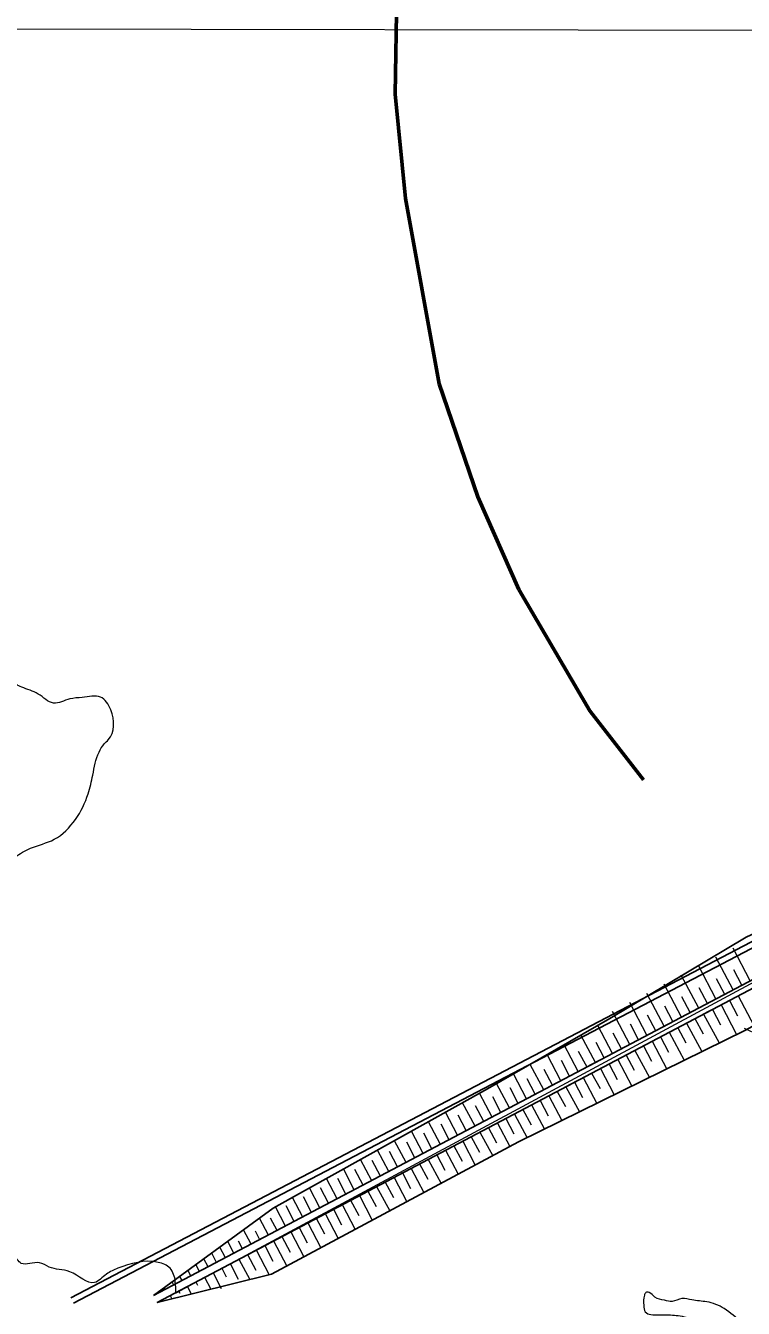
# Model space of a CAD drawing. Extents: x -1643653 to 4543381, y 1624270 to 13878484.
# Drawn here: x 799006.1 to 799237.4, y 9019973.2 to 9020386.4 of the extents above; entities that cross this region are included whole.
import ezdxf

# ---------------------------------------------------------------- set-up
doc = ezdxf.new("R2010")
doc.units = 0
doc.header["$LTSCALE"] = 160
doc.linetypes.add('LONG_DASH_SHORT_DASH', pattern=[9.9, 6, -1.2, 1.5, -1.2])
doc.layers.add('60', color=7, linetype='Continuous', lineweight=13)

msp = doc.modelspace()

# ---------------------------------------------------------------- linework, layer by layer
at = {"layer": '60'}
for p, q in [((798889.3, 9020385.6), (799503.4, 9020384.4)), ((799460.2, 9020196.4), (799054.5, 9019978.1)), ((799234.1, 9020075.8), (799228.5, 9020086.3)), ((799239.6, 9020078.7), (799234.1, 9020089.2)), ((799228.5, 9020072.9), (799223, 9020083.4)), ((799236.9, 9020077.3), (799234.3, 9020082.2)), ((799217.5, 9020067), (799211.9, 9020077.6)), ((799223, 9020069.9), (799217.4, 9020080.5)), ((799231.4, 9020074.3), (799228.7, 9020079.3)), ((799238.2, 9020078), (799232.7, 9020075.1)), ((799237.1, 9020074.6), (799242.7, 9020077.5)), ((799211.9, 9020064.1), (799206.3, 9020074.6)), ((799220.3, 9020068.5), (799217.6, 9020073.5)), ((799225.8, 9020071.4), (799223.2, 9020076.4)), ((799232.7, 9020075.1), (799227.2, 9020072.1)), ((799231.6, 9020071.7), (799237.1, 9020074.6)), ((799235.7, 9020073.9), (799240.8, 9020064.3)), ((799206.3, 9020061.2), (799200.8, 9020071.7)), ((799214.7, 9020065.6), (799212.1, 9020070.5)), ((799227.2, 9020072.1), (799221.6, 9020069.2)), ((799226, 9020068.8), (799231.6, 9020071.7)), ((799227.4, 9020069.5), (799230, 9020064.5)), ((799230.2, 9020071), (799235.2, 9020061.4)), ((799232.9, 9020072.4), (799235.5, 9020067.4)), ((799200.8, 9020058.2), (799195.2, 9020068.8)), ((799209.2, 9020062.6), (799206.5, 9020067.6)), ((799216.1, 9020066.3), (799210.5, 9020063.3)), ((799214.9, 9020062.9), (799220.5, 9020065.8)), ((799221.6, 9020069.2), (799216.1, 9020066.3)), ((799219.1, 9020065.1), (799224, 9020055.9)), ((799220.5, 9020065.8), (799226, 9020068.8)), ((799221.8, 9020066.6), (799224.4, 9020061.6)), ((799224.6, 9020068), (799229.6, 9020058.7)), ((799189.7, 9020052.4), (799185, 9020061.2)), ((799195.2, 9020055.3), (799190.5, 9020064.3)), ((799198.1, 9020056.8), (799195.4, 9020061.8)), ((799203.6, 9020059.7), (799201, 9020064.7)), ((799210.5, 9020063.3), (799205, 9020060.4)), ((799209.4, 9020060), (799214.9, 9020062.9)), ((799213.5, 9020062.2), (799218.3, 9020053.1)), ((799216.3, 9020063.6), (799218.9, 9020058.7)), ((799184.2, 9020049.5), (799179.6, 9020058.1)), ((799192.5, 9020053.9), (799189.9, 9020058.8)), ((799199.4, 9020057.5), (799193.9, 9020054.6)), ((799198.3, 9020054.1), (799203.8, 9020057.1)), ((799205, 9020060.4), (799199.4, 9020057.5)), ((799203.8, 9020057.1), (799209.4, 9020060)), ((799205.2, 9020057.8), (799207.8, 9020052.8)), ((799208, 9020059.3), (799212.7, 9020050.3)), ((799210.7, 9020060.7), (799213.3, 9020055.7)), ((799178.6, 9020046.5), (799174.2, 9020055)), ((799181.4, 9020048), (799178.8, 9020053)), ((799187, 9020050.9), (799184.3, 9020055.9)), ((799193.9, 9020054.6), (799188.3, 9020051.7)), ((799192.7, 9020051.2), (799198.3, 9020054.1)), ((799196.9, 9020053.4), (799201.4, 9020044.8)), ((799199.6, 9020054.8), (799202.2, 9020049.9)), ((799202.4, 9020056.3), (799207.1, 9020047.6)), ((799167.5, 9020040.7), (799163.3, 9020048.7)), ((799173.1, 9020043.6), (799168.7, 9020051.8)), ((799175.9, 9020045.1), (799173.2, 9020050.1)), ((799182.8, 9020048.7), (799177.2, 9020045.8)), ((799188.3, 9020051.7), (799182.8, 9020048.7)), ((799187.2, 9020048.3), (799192.7, 9020051.2)), ((799188.5, 9020049), (799191.2, 9020044)), ((799191.3, 9020050.5), (799195.8, 9020042)), ((799194.1, 9020051.9), (799196.7, 9020046.9)), ((799162, 9020037.8), (799157.8, 9020045.6)), ((799170.3, 9020042.2), (799167.7, 9020047.1)), ((799177.2, 9020045.8), (799171.7, 9020042.9)), ((799176.1, 9020042.4), (799181.6, 9020045.4)), ((799180.2, 9020044.6), (799184.6, 9020036.5)), ((799181.6, 9020045.4), (799187.2, 9020048.3)), ((799183, 9020046.1), (799185.6, 9020041.1)), ((799185.8, 9020047.6), (799190.2, 9020039.2)), ((799156.4, 9020034.8), (799152.4, 9020042.5)), ((799159.2, 9020036.3), (799156.6, 9020041.3)), ((799164.8, 9020039.2), (799162.2, 9020044.2)), ((799171.7, 9020042.9), (799166.1, 9020039.9)), ((799170.5, 9020039.5), (799176.1, 9020042.4)), ((799174.7, 9020041.7), (799178.9, 9020033.7)), ((799177.4, 9020043.1), (799180.1, 9020038.2)), ((799145.3, 9020029), (799141.4, 9020036.4)), ((799150.9, 9020031.9), (799146.9, 9020039.4)), ((799153.7, 9020033.4), (799151.1, 9020038.4)), ((799160.6, 9020037), (799155, 9020034.1)), ((799159.4, 9020033.7), (799165, 9020036.6)), ((799166.1, 9020039.9), (799160.6, 9020037)), ((799165, 9020036.6), (799170.5, 9020039.5)), ((799166.3, 9020037.3), (799169, 9020032.3)), ((799169.1, 9020038.8), (799173.3, 9020030.9)), ((799171.9, 9020040.2), (799174.5, 9020035.2)), ((799139.8, 9020026), (799135.9, 9020033.3)), ((799142.6, 9020027.5), (799140, 9020032.5)), ((799148.1, 9020030.5), (799145.5, 9020035.4)), ((799155, 9020034.1), (799149.5, 9020031.2)), ((799153.9, 9020030.7), (799159.4, 9020033.7)), ((799158.1, 9020032.9), (799162.1, 9020025.3)), ((799160.8, 9020034.4), (799163.4, 9020029.4)), ((799163.6, 9020035.8), (799167.7, 9020028.1)), ((799134.2, 9020023.1), (799130.4, 9020030.3)), ((799137, 9020024.6), (799134.4, 9020029.6)), ((799143.9, 9020028.2), (799138.4, 9020025.3)), ((799149.5, 9020031.2), (799143.9, 9020028.2)), ((799148.3, 9020027.8), (799153.9, 9020030.7)), ((799149.7, 9020028.5), (799152.3, 9020023.5)), ((799152.5, 9020030), (799156.6, 9020022.3)), ((799155.2, 9020031.4), (799157.8, 9020026.5)), ((799123.1, 9020017.3), (799119.5, 9020024.2)), ((799128.7, 9020020.2), (799125, 9020027.2)), ((799131.5, 9020021.7), (799128.9, 9020026.7)), ((799138.4, 9020025.3), (799132.8, 9020022.4)), ((799137.2, 9020022), (799142.8, 9020024.9)), ((799141.4, 9020024.2), (799145.5, 9020016.4)), ((799142.8, 9020024.9), (799148.3, 9020027.8)), ((799144.1, 9020025.6), (799146.8, 9020020.6)), ((799147, 9020027.1), (799151, 9020019.3)), ((799117.6, 9020014.3), (799114, 9020021.1)), ((799120.4, 9020015.8), (799117.8, 9020020.8)), ((799125.9, 9020018.8), (799123.3, 9020023.7)), ((799132.8, 9020022.4), (799127.3, 9020019.5)), ((799131.7, 9020019), (799137.2, 9020022)), ((799133, 9020019.7), (799135.7, 9020014.8)), ((799135.8, 9020021.2), (799140, 9020013.4)), ((799138.6, 9020022.7), (799141.2, 9020017.7)), ((799112, 9020011.4), (799108.5, 9020018.1)), ((799114.8, 9020012.9), (799112.2, 9020017.9)), ((799121.7, 9020016.5), (799116.2, 9020013.6)), ((799120.6, 9020013.2), (799126.1, 9020016.1)), ((799127.3, 9020019.5), (799121.7, 9020016.5)), ((799126.1, 9020016.1), (799131.7, 9020019)), ((799127.5, 9020016.8), (799130.1, 9020011.8)), ((799130.3, 9020018.3), (799134.4, 9020010.5)), ((799100.9, 9020005.6), (799097.5, 9020012)), ((799103.7, 9020007.1), (799101.1, 9020012)), ((799106.5, 9020008.5), (799103, 9020015)), ((799109.3, 9020010), (799106.7, 9020015)), ((799116.2, 9020013.6), (799110.6, 9020010.7)), ((799115, 9020010.2), (799120.6, 9020013.2)), ((799119.2, 9020012.4), (799123.4, 9020004.6)), ((799121.9, 9020013.9), (799124.6, 9020008.9)), ((799124.8, 9020015.4), (799128.9, 9020007.5)), ((799095.4, 9020002.6), (799092.1, 9020008.9)), ((799098.2, 9020004.1), (799095.6, 9020009.1)), ((799105.1, 9020007.8), (799099.5, 9020004.8)), ((799103.9, 9020004.4), (799109.5, 9020007.3)), ((799110.6, 9020010.7), (799105.1, 9020007.8)), ((799109.5, 9020007.3), (799115, 9020010.2)), ((799110.8, 9020008), (799113.5, 9020003.1)), ((799113.7, 9020009.5), (799117.8, 9020001.6)), ((799116.4, 9020011), (799119, 9020006)), ((799089.8, 9019999.7), (799086.6, 9020005.9)), ((799092.6, 9020001.2), (799090, 9020006.2)), ((799099.5, 9020004.8), (799094, 9020001.9)), ((799098.4, 9020001.5), (799103.9, 9020004.4)), ((799102.6, 9020003.7), (799106.8, 9019995.7)), ((799105.3, 9020005.1), (799107.9, 9020000.1)), ((799108.1, 9020006.6), (799112.3, 9019998.6)), ((799084.3, 9019996.8), (799081.4, 9020002.2)), ((799088.4, 9019999), (799082.9, 9019996.1)), ((799087.1, 9019998.3), (799085, 9020002.2)), ((799094, 9020001.9), (799088.4, 9019999)), ((799092.8, 9019998.5), (799098.4, 9020001.5)), ((799094.2, 9019999.2), (799096.8, 9019994.3)), ((799097, 9020000.7), (799101.2, 9019992.7)), ((799099.7, 9020002.2), (799102.4, 9019997.2)), ((799078.7, 9019993.9), (799076.3, 9019998.5)), ((799082.9, 9019996.1), (799077.3, 9019993.1)), ((799081.5, 9019995.3), (799080.1, 9019998.1)), ((799081.8, 9019992.7), (799087.3, 9019995.6)), ((799085.9, 9019994.9), (799090.2, 9019986.8)), ((799087.3, 9019995.6), (799092.8, 9019998.5)), ((799088.6, 9019996.3), (799091.3, 9019991.3)), ((799091.5, 9019997.8), (799095.7, 9019989.8)), ((799067.6, 9019988), (799066.1, 9019991)), ((799070.5, 9019989.5), (799068.6, 9019992.9)), ((799073.2, 9019990.9), (799071.2, 9019994.8)), ((799077.3, 9019993.1), (799071.8, 9019990.2)), ((799076, 9019992.4), (799074.7, 9019994.8)), ((799076.2, 9019989.8), (799081.8, 9019992.7)), ((799080.4, 9019992), (799084.6, 9019984)), ((799083.1, 9019993.4), (799085.7, 9019988.4)), ((799062.1, 9019985.1), (799060.9, 9019987.3)), ((799064.9, 9019986.6), (799063.5, 9019989.2)), ((799065.1, 9019983.9), (799070.7, 9019986.8)), ((799071.8, 9019990.2), (799066.2, 9019987.3)), ((799070.7, 9019986.8), (799076.2, 9019989.8)), ((799072, 9019987.6), (799074.6, 9019982.6)), ((799074.8, 9019989), (799078.3, 9019982.5)), ((799077.6, 9019990.5), (799080.2, 9019985.5)), ((799056.5, 9019982.2), (799055.8, 9019983.5)), ((799059.3, 9019983.6), (799058.4, 9019985.4)), ((799059.6, 9019981), (799065.1, 9019983.9)), ((799063.7, 9019983.2), (799065.7, 9019979.4)), ((799066.5, 9019984.6), (799069.1, 9019979.6)), ((799069.3, 9019986.1), (799070.7, 9019983.3)), ((799051, 9019979.2), (799050.7, 9019979.8)), ((799053.8, 9019980.7), (799053.3, 9019981.7)), ((799055.3, 9019978.8), (799055.7, 9019978.1)), ((799058.2, 9019980.2), (799059.4, 9019977.8)), ((799060.9, 9019981.7), (799061.4, 9019980.7)), ((799048.2, 9019977.8), (799048.2, 9019977.9)), ((799049.8, 9019975.8), (799050, 9019975.5)), ((799052.6, 9019977.3), (799053.2, 9019976.3))]:
    msp.add_line(p, q, dxfattribs=at)
at = {"layer": '60', "lineweight": 25}
for p, q in [((799446.7, 9020199.3), (799020.6, 9019976.6)), ((799021.5, 9019974.9), (799447.6, 9020197.6)), ((799460.2, 9020195), (799047.3, 9019977.3)), ((799048.5, 9019975.1), (799461.3, 9020192.9))]:
    msp.add_line(p, q, dxfattribs=at)
at = {"layer": '60', "linetype": 'LONG_DASH_SHORT_DASH', "lineweight": 60}
msp.add_lwpolyline([(799125.7, 9020398.1), (799125.2, 9020364.3), (799128.5, 9020330.7), (799139.3, 9020271), (799151.8, 9020234.6), (799165, 9020204.8), (799187.9, 9020165.7), (799205.2, 9020143.4)], dxfattribs=at)
at = {"layer": '60', "lineweight": 25}
for points in [[(799460.2, 9020195), (799379.6, 9020159.6), (799283.2, 9020115.4), (799252, 9020099.1), (799238.3, 9020092.8), (799194.4, 9020066.6), (799154.9, 9020043.9), (799085.8, 9020005.5), (799047.3, 9019977.3)], [(799048.5, 9019975.1), (799085.3, 9019984.2), (799164.9, 9020026.8), (799238.1, 9020062.8), (799313.6, 9020104.2), (799385.8, 9020145.5), (799461.3, 9020192.9)]]:
    msp.add_lwpolyline(points, dxfattribs=at)
at = {"layer": '60'}
for points in [[(799066.2, 9019987.3), (799060.7, 9019984.3), (799055.2, 9019981.4), (799049.6, 9019978.5)], [(799048.5, 9019975.1), (799054, 9019978.1), (799059.6, 9019981)]]:
    msp.add_lwpolyline(points, dxfattribs=at)
at = {"layer": '60', "lineweight": 25}
msp.add_spline([(814781, 9009175.5), (814787.2, 9009173.4), (814796.9, 9009173.4), (814799.4, 9009172.4), (814805.1, 9009174.5), (814805.6, 9009176.5), (814811.7, 9009179.5), (814811.7, 9009179.5), (814801.5, 9009181), (814790.7, 9009181.5), (814784.1, 9009183.1), (814777.4, 9009185.1), (814778.4, 9009175.5)], degree=3, dxfattribs=at)
at = {"layer": '60'}
for points in [[(799054.5, 9019978.1), (799054.3, 9019981.8), (799052.6, 9019986.1), (799048.8, 9019988), (799035.8, 9019986.1), (799032.1, 9019984.2), (799028.3, 9019981.5), (799020.3, 9019985), (799013.6, 9019986.5), (799010.5, 9019987.9), (799004.6, 9019987.7), (799002.2, 9019990.6), (798998.6, 9019992.4), (798994.2, 9019991.5), (798988.5, 9019997.7), (798978.5, 9020005.5), (798972.6, 9020009.5), (798970.1, 9020014.7), (798964.8, 9020019), (798965.5, 9020029.2), (798971.7, 9020033.7), (798973.2, 9020036.9), (798973.1, 9020042.2), (798973.2, 9020042.6), (798971.7, 9020047.2), (798966.3, 9020051.7), (798959.5, 9020050.3), (798955.3, 9020050.6), (798953.9, 9020051.6), (798950.7, 9020053.3), (798943.4, 9020054.4), (798935.7, 9020056.4), (798926.5, 9020058.5), (798918.1, 9020060.6), (798908.9, 9020060.9), (798902.6, 9020061.1), (798898.4, 9020066.1), (798897.3, 9020068.5), (798901.3, 9020073), (798906.6, 9020073.6), (798905.8, 9020078.5), (798902.6, 9020082.7), (798902.1, 9020086.1), (798909.3, 9020088.8), (798918, 9020085.4), (798929.5, 9020082.6), (798935.9, 9020083), (798941.6, 9020086.9), (798943, 9020094.4), (798941.8, 9020098.9), (798942.8, 9020103.2), (798949.7, 9020102.1), (798955.2, 9020102.5), (798958.8, 9020103.8), (798964.4, 9020104.3), (798965.1, 9020104.3), (798968.6, 9020104.4), (798971.5, 9020103.6), (798976.7, 9020101.3), (798983.2, 9020100.4), (798988.8, 9020106.9), (798995.2, 9020113.3), (799002.6, 9020118.6), (799007.6, 9020121.4), (799015.3, 9020124.3), (799022.1, 9020130.7), (799026.2, 9020138.9), (799027.7, 9020145), (799029.7, 9020152.4), (799031.4, 9020155), (799032.7, 9020156.3), (799033.5, 9020166), (799030.2, 9020170.1), (799024.3, 9020170), (799020.3, 9020169.5), (799015, 9020168.2), (799010.1, 9020171.1), (799004.8, 9020173.3), (799001, 9020175.4), (798987.8, 9020187.1), (798983.8, 9020190.6), (798975.1, 9020196.1), (798965.5, 9020199.1), (798956.1, 9020202.2), (798951.8, 9020203.8), (798942.2, 9020204.2), (798938, 9020206), (798931.5, 9020211.1), (798926.3, 9020215.7), (798917.2, 9020218.9), (798908.7, 9020220.9)], [(799054.5, 9019978.1), (799054.3, 9019981.8), (799052.6, 9019986.1), (799048.8, 9019988), (799035.8, 9019986.1), (799032.1, 9019984.2), (799028.3, 9019981.5), (799020.3, 9019985), (799013.6, 9019986.5), (799010.5, 9019987.9), (799004.6, 9019987.7), (799002.2, 9019990.6), (798998.6, 9019992.4), (798994.2, 9019991.5), (798988.5, 9019997.7), (798978.5, 9020005.5), (798972.6, 9020009.5), (798970.1, 9020014.7), (798964.8, 9020019), (798965.5, 9020029.2), (798971.7, 9020033.7), (798973.2, 9020036.9), (798973.1, 9020042.2), (798973.2, 9020042.6), (798971.7, 9020047.2), (798966.3, 9020051.7), (798959.5, 9020050.3), (798955.3, 9020050.6), (798953.9, 9020051.6), (798950.7, 9020053.3), (798943.4, 9020054.4), (798935.7, 9020056.4), (798926.5, 9020058.5), (798918.1, 9020060.6), (798908.9, 9020060.9), (798902.6, 9020061.1), (798898.4, 9020066.1), (798897.3, 9020068.5), (798901.3, 9020073), (798906.6, 9020073.6), (798905.8, 9020078.5), (798902.6, 9020082.7), (798902.1, 9020086.1), (798909.3, 9020088.8), (798918, 9020085.4), (798929.5, 9020082.6), (798935.9, 9020083), (798941.6, 9020086.9), (798943, 9020094.4), (798941.8, 9020098.9), (798942.8, 9020103.2), (798949.7, 9020102.1), (798955.2, 9020102.5), (798958.8, 9020103.8), (798964.4, 9020104.3), (798965.1, 9020104.3), (798968.6, 9020104.4), (798971.5, 9020103.6), (798976.7, 9020101.3), (798983.2, 9020100.4), (798988.8, 9020106.9), (798995.2, 9020113.3), (799002.6, 9020118.6), (799007.6, 9020121.4), (799015.3, 9020124.3), (799022.1, 9020130.7), (799026.2, 9020138.9), (799027.7, 9020145), (799029.7, 9020152.4), (799031.4, 9020155), (799032.7, 9020156.3), (799033.5, 9020166), (799030.2, 9020170.1), (799024.3, 9020170), (799020.3, 9020169.5), (799015, 9020168.2), (799010.1, 9020171.1), (799004.8, 9020173.3), (799001, 9020175.4), (798987.8, 9020187.1), (798983.8, 9020190.6), (798975.1, 9020196.1), (798965.5, 9020199.1), (798956.1, 9020202.2), (798951.8, 9020203.8), (798942.2, 9020204.2), (798938, 9020206), (798931.5, 9020211.1), (798926.3, 9020215.7), (798917.2, 9020218.9), (798908.7, 9020220.9)], [(799237.7, 9020063.5), (799245.1, 9020060.2), (799249, 9020059.2), (799253.4, 9020058.6), (799258.3, 9020059), (799262.2, 9020058.7), (799267.4, 9020057), (799271.3, 9020055.3), (799273.9, 9020053.7), (799278.4, 9020050.5), (799282.3, 9020048.4), (799286.4, 9020046.2), (799290.4, 9020042.9), (799291.1, 9020039.8), (799293.7, 9020030.8), (799295.2, 9020027.7), (799296.6, 9020024.9), (799299.4, 9020022.2), (799301.3, 9020019.2), (799301.3, 9020017.8), (799300.1, 9020013.5), (799300.4, 9020011.1), (799301.8, 9020009), (799305.1, 9020006.6), (799309.6, 9020003.3), (799311.2, 9019997.7), (799311.7, 9019994.3), (799313.3, 9019990.2), (799315.9, 9019984.8), (799318.2, 9019982.5), (799319.7, 9019977.5), (799321.4, 9019975.2), (799321.6, 9019972.2), (799321.2, 9019969.2), (799319, 9019967.7), (799316.5, 9019966.7), (799315.5, 9019963.8), (799313.3, 9019959.7), (799309.7, 9019961.2), (799307.1, 9019962.2), (799302.3, 9019963.2), (799298.9, 9019965.2), (799297.3, 9019966.3), (799296.1, 9019969), (799295.6, 9019971.2), (799292.1, 9019970.1), (799288.2, 9019967.6), (799289.1, 9019966.3), (799298, 9019959.7), (799299.6, 9019955.3), (799299.6, 9019948.8), (799299.7, 9019944), (799300.5, 9019940.1), (799300.8, 9019938.8), (799300.8, 9019935.9), (799299.5, 9019934.9), (799294.4, 9019934.9), (799290.1, 9019936.2), (799283.3, 9019938.1), (799280, 9019940.5), (799274.8, 9019944.8), (799270.6, 9019947), (799264.7, 9019949.3), (799259.5, 9019952.7), (799254.9, 9019956.3), (799245.4, 9019963.9), (799236.9, 9019968.8), (799231.2, 9019973.1), (799225.6, 9019975.3), (799220.8, 9019975.9), (799217.6, 9019976.4), (799214.4, 9019975.4), (799212, 9019975.8), (799208.9, 9019976.8), (799207, 9019978.3), (799206, 9019978.3), (799205.5, 9019977.4), (799205.3, 9019974.2), (799205.8, 9019972.1), (799210.1, 9019971.1), (799213.3, 9019971.1), (799218.3, 9019970.5), (799222.7, 9019968.8), (799232, 9019961), (799233.9, 9019960), (799235.6, 9019959.4), (799238.3, 9019958.6), (799240.1, 9019958), (799245.2, 9019955.4), (799250, 9019951.2), (799251.2, 9019949.1)]]:
    msp.add_spline(points, degree=3, dxfattribs=at)

doc.saveas('drawing.dxf')
